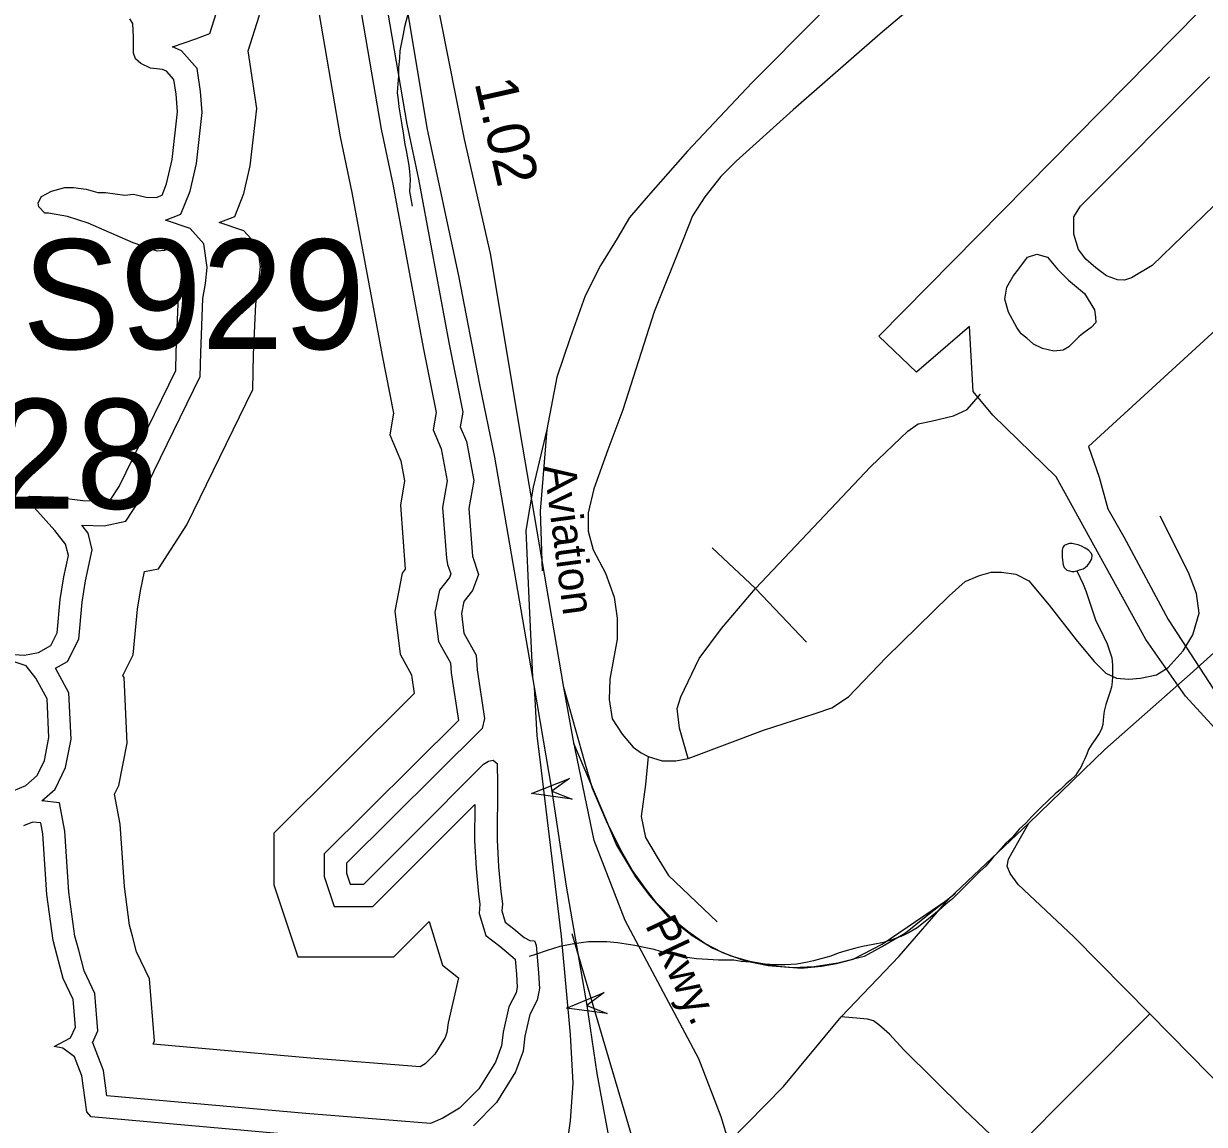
# Model space of a CAD drawing. Extents: x 2001466 to 2224147, y 644118 to 847247.
# Drawn here: x 2055930 to 2059460, y 770762 to 774052 of the extents above; entities that cross this region are included whole.
import ezdxf

# ---------------------------------------------------------------- set-up
doc = ezdxf.new("R2010")
doc.units = 0
for name, color, linetype in [('Exist Aviation Commercial or Municipal Perimeter Paved', 7, 'Continuous'), ('Exist Hydrographic Buffer Line', 7, 'Continuous'), ('Exist Hydrographic Lake Shore', 7, 'Continuous'), ('Exist Hydrographic Misc Water Feature', 7, 'Continuous'), ('Exist Road Non-System Type 51', 7, 'Continuous'), ('Exist Road Primary Interstate Ramp 1 Lane Attributed', 7, 'Continuous'), ('Exist Road Primary Interstate Structure Ovrhead Sign Attributed CELL', 7, 'Continuous'), ('Exist Road Primary Interstate Structure Ovrhead Sign Number Label', 7, 'Continuous'), ('Exist Road Secondary Mileage Hundredths English Label', 7, 'Continuous'), ('Exist Road Secondary Type 51 Divided Attributed', 7, 'Continuous'), ('Exist Road Secondary Type 51 Label', 7, 'Continuous')]:
    doc.layers.add(name, color=color, linetype=linetype)

msp = doc.modelspace()

# ---------------------------------------------------------------- linework, layer by layer
at = {"layer": 'Exist Aviation Commercial or Municipal Perimeter Paved'}
for points in [[(2059403.3, 772042.5), (2059285.4, 772211.2), (2059017, 772698), (2058828, 772882.2), (2058769, 772953.1), (2058758.1, 773147.4), (2058599.8, 773010.4), (2058486.5, 773117.9), (2063351, 778047.9)], [(2060426.1, 774032.6), (2059660.2, 773289.1), (2059113.7, 772788.8), (2059145.9, 772696.5), (2059171.6, 772602), (2059218.9, 772518.3), (2059352, 772271.3), (2059487.2, 772063), (2059547.3, 771979.3), (2059813.5, 771710.9), (2060348.1, 771174.4)], [(2059834.8, 773852.9), (2059520.3, 773538.3), (2059304.2, 773329.3), (2059241.6, 773292.7), (2059221.6, 773285.6), (2059200.3, 773286.8), (2059167.2, 773298.6), (2059135.3, 773322.2), (2059105.8, 773348.2), (2059083.4, 773377.7), (2059069.2, 773422.6), (2059069.2, 773474.6), (2059089.3, 773506.4), (2059475.3, 773893.5)], [(2059010.2, 773073), (2058975.9, 773081.3), (2058948.8, 773094.2), (2058928.7, 773112), (2058912.2, 773125), (2058899.7, 773144.3), (2058874.4, 773189.9), (2058863.8, 773228.9), (2058869.7, 773264.3), (2058888.6, 773297.4), (2058905.1, 773319.8), (2058931.1, 773354.1), (2058959.4, 773363.5), (2058991.3, 773354.1), (2059020.8, 773318.7), (2059053.9, 773285.6), (2059101.8, 773246.2), (2059131.8, 773197), (2059134.2, 773174.6), (2059135.3, 773159.2), (2059121.2, 773143.9), (2059103.5, 773130.9), (2059091.2, 773122.4), (2059085.1, 773116.5), (2059055.1, 773086), (2059037.3, 773076.5), (2059010.2, 773073)], [(2060299.3, 771113.4), (2059768.5, 771644.3), (2059403.3, 772042.5)]]:
    msp.add_lwpolyline(points, dxfattribs=at)
at = {"layer": 'Exist Hydrographic Buffer Line'}
for points in [[(2056911.2, 774249.5), (2056998.5, 773737), (2057033.3, 773572.1), (2057124.6, 773084.2), (2057163, 772890.1), (2057154.3, 772838.1), (2057178.1, 772781.1), (2057195.8, 772686.3), (2057182, 772606.6), (2057193.7, 772454.5)], [(2056600.7, 773971.1), (2056634, 774074.9), (2056652, 774181.1)], [(2056652, 774181.1), (2056796.8, 774113.9), (2056807.5, 774114.8), (2056875.8, 773713.6), (2056910.8, 773547.7), (2057001.9, 773060.6), (2057036, 772888.1), (2057025.2, 772823.2), (2057057.7, 772745.2), (2057068.9, 772685.5), (2057056.2, 772612.6), (2057071, 772421.3)], [(2056375.1, 773982.7), (2056444.8, 774006.8), (2056486.2, 774022.9), (2056512.3, 774104.6)], [(2056353.8, 773464.7), (2056400.2, 773482.5), (2056427.9, 773551.6), (2056446.3, 773634.3), (2056463.8, 773786.9), (2056459, 773849.4), (2056448.5, 773918.3), (2056401.8, 773970.8), (2056375.1, 773982.7)], [(2056626.8, 773799.1), (2056600.7, 773971.1)], [(2056514.6, 773457.8), (2056561.1, 773475.6), (2056588.7, 773544.8), (2056607.1, 773627.4), (2056626.8, 773799.1)], [(2056135, 772480), (2056123.1, 772529.8), (2056104.3, 772553.3), (2056170.3, 772551.7), (2056235.9, 772564.8), (2056279.4, 772632.5), (2056457.6, 772997.3), (2056459.4, 773068.3), (2056465.9, 773230.8), (2056473.6, 773275.6), (2056478.9, 773323.4), (2056469.1, 773394.2), (2056427.4, 773440.2), (2056353.8, 773464.7)], [(2056638.5, 773325.5), (2056629.9, 773387.4), (2056588.2, 773433.3), (2056514.6, 773457.8)], [(2056291.3, 772414.4), (2056332.7, 772422.7), (2056417.6, 772554.7), (2056615.1, 772958.9), (2056617.6, 773063.1), (2056623.7, 773214.1), (2056630.5, 773253.4), (2056638.5, 773325.5)], [(2057399.6, 771255.9), (2057403.3, 771211.1), (2057405.5, 771172.7), (2057402.1, 771155), (2057381, 771114.1), (2057363.4, 771037.6), (2057358.5, 770997.2), (2057340.5, 770948.4), (2057291.2, 770868.6), (2057233.3, 770810.8), (2057183, 770780.6), (2057146.6, 770764.6), (2056773.5, 770794.4), (2056178.8, 770847.6), (2056168.2, 770923.6), (2056136.9, 771005.8), (2056136.1, 771006.4), (2056152.1, 771041.4), (2056142.9, 771153.4), (2056110.6, 771220.9), (2056094.5, 771282.6), (2056083.4, 771324.8), (2056065.3, 771456), (2056053, 771639), (2056037.1, 771723.6), (2055984.3, 771729.5), (2056024, 771764.4), (2056055.2, 771828.7), (2056072, 771913.8), (2056065.5, 772052.1), (2056025.4, 772125.8), (2056060.9, 772145.5), (2056094.6, 772212.8), (2056105, 772323.2), (2056115.3, 772387.1), (2056135, 772480)], [(2057197.5, 772435.7), (2057206.8, 772407.6), (2057202.8, 772397.2), (2057173, 772358.9), (2057159.6, 772291.8), (2057170.4, 772205.8), (2057206.1, 772141.5), (2057208.5, 772111.9), (2057229.9, 771969.6)], [(2057229.9, 771200.5), (2057199.2, 771066.3), (2057195.6, 771036.6), (2057190.1, 771021.8), (2057159.7, 770972.6), (2057130.1, 770943), (2057115.3, 770934.1), (2056787.5, 770960.3), (2056317.4, 771002.3), (2056321.6, 771011.6), (2056306.3, 771197.6), (2056267.7, 771278.3), (2056255.6, 771324.8), (2056246.9, 771357.6), (2056231, 771473), (2056218.4, 771660), (2056201.7, 771749.2), (2056214.4, 771775.4), (2056239.2, 771901.5), (2056230, 772098.1), (2056226.5, 772104.4), (2056257.4, 772166.2), (2056270.3, 772302.2), (2056279, 772356.6), (2056291.3, 772414.4)], [(2057071, 772421.3), (2057062, 772409.8), (2057039.3, 772296.2), (2057055.3, 772168.2), (2057089.8, 772106.1), (2057090.4, 772098.2), (2057097.7, 772050.1)], [(2057097.7, 772050.1), (2056678.3, 771633.2), (2056678.3, 771478.3), (2056749.9, 771263.5), (2057036.6, 771263.5), (2057142.2, 771368.9), (2057182.1, 771237.7), (2057229.9, 771200.5)], [(2057229.9, 771969.6), (2056828.5, 771570.7), (2056828.5, 771502.7), (2056858.2, 771413.7), (2056974.4, 771413.7), (2057136.5, 771575.7), (2057279.2, 771718.4), (2057278.3, 771611.2), (2057282.8, 771526.7), (2057290.3, 771450.7), (2057293.9, 771420.1), (2057292.1, 771392.4), (2057312, 771327), (2057353.8, 771294.6), (2057399.6, 771255.9)]]:
    msp.add_lwpolyline(points, dxfattribs=at)
at = {"layer": 'Exist Hydrographic Lake Shore'}
msp.add_line((2057193.7, 772454.5), (2057197.5, 772435.7), dxfattribs=at)
for points in [[(2056980, 774312), (2057075.4, 773751.6), (2057110.1, 773587.4), (2057201.4, 773099), (2057242.5, 772891.2), (2057235.2, 772847.4), (2057253.5, 772803.6), (2057275.4, 772686.8), (2057260.8, 772602.9), (2057271.7, 772460.5)], [(2056345.3, 773915.6), (2056308.8, 773919.6), (2056280.3, 773933.2), (2056264.1, 773946.7), (2056258.7, 773964.3), (2056258.7, 774011.7), (2056256, 774052.3), (2056247.8, 774067.2)], [(2056063.6, 772462.9), (2056055.5, 772496.7), (2056023, 772537.3), (2055962.1, 772605), (2055932.3, 772632.1), (2055947.2, 772640.2), (2056020.3, 772637.5), (2056107, 772626.7), (2056163.9, 772625.3), (2056190.9, 772630.7), (2056215.3, 772668.6), (2056384.6, 773015.1), (2056386, 773070.6), (2056392.7, 773238.5), (2056400.9, 773285.9), (2056404.9, 773322.4), (2056399.5, 773361.7), (2056386, 773376.6), (2056369.7, 773382), (2056350.8, 773373.8), (2056329.1, 773372.5), (2056257.3, 773396.9), (2056123.2, 773455.6), (2056060.9, 773475.9), (2056004, 773485.4), (2055993.2, 773485.4), (2055975.6, 773504.3), (2055972.9, 773516.5), (2055983.7, 773535.5), (2056013.5, 773551.7), (2056052.8, 773562.5), (2056078.5, 773562.5), (2056116.5, 773557.1), (2056151.7, 773547.7), (2056174.7, 773547.7), (2056232.9, 773539.5), (2056258.7, 773542.2), (2056296.6, 773534.1), (2056326.4, 773532.8), (2056344, 773539.5), (2056357.5, 773573.4), (2056373.8, 773646.5), (2056390, 773788.3), (2056386, 773841.1), (2056379.2, 773885.8), (2056357.5, 773910.1), (2056345.3, 773915.6)], [(2055884.9, 772167.8), (2055932.3, 772165.1), (2055974.3, 772173.2), (2056010.8, 772193.5), (2056029.8, 772231.4), (2056039.3, 772331.6), (2056050.1, 772399.3), (2056063.6, 772462.9)], [(2057271.7, 772460.5), (2057290, 772405.7), (2057271.7, 772358.3), (2057246.2, 772325.4), (2057238.9, 772288.9), (2057246.2, 772230.5), (2057282.7, 772164.8), (2057286.3, 772121), (2057308.2, 771975), (2057300.9, 771945.8)], [(2055898.4, 771759.3), (2055936.3, 771775.5), (2055970.2, 771805.3), (2055991.9, 771850), (2056005.4, 771918.7), (2056000, 772033.8), (2055966.1, 772096), (2055937.7, 772132.6), (2055898.4, 772146.1)], [(2057300.9, 771945.8), (2056895.5, 771542.8), (2056895.5, 771513.6), (2056906.5, 771480.7), (2056946.7, 771480.7), (2057089.1, 771623.1), (2057304.6, 771838.5), (2057319.3, 771848.4), (2057333.7, 771851.3), (2057345.3, 771841.2), (2057346.7, 771780.5), (2057345.3, 771612.7), (2057349.6, 771531.7), (2057356.9, 771458), (2057361.2, 771421.8), (2057359.8, 771400.1), (2057369.9, 771366.9), (2057395.9, 771346.6), (2057426.1, 771321.2)], [(2056767.9, 770728.4), (2056132, 770785.2), (2056118.5, 770800.1), (2056103.6, 770907), (2056081.9, 770963.9), (2056046.7, 770989.6), (2056021, 770995), (2056069.7, 771020.7), (2056084.6, 771053.2), (2056077.9, 771135.8), (2056048.1, 771198.1), (2056030.5, 771265.7), (2056018.3, 771311.8), (2055999.3, 771449.3), (2055987.1, 771630.7), (2055981, 771663.2), (2055956.7, 771665.9), (2055929.6, 771655)], [(2057426.1, 771321.2), (2057443.7, 771311.8), (2057457.2, 771310.4), (2057462.6, 771298.2), (2057469.4, 771215.7), (2057472.1, 771168.3), (2057465.3, 771133.1), (2057443.7, 771091.1), (2057428.8, 771026.2), (2057423.4, 770981.5), (2057400.3, 770919.2), (2057343.5, 770827.2), (2057274.4, 770758.1)]]:
    msp.add_lwpolyline(points, dxfattribs=at)
at = {"layer": 'Exist Hydrographic Misc Water Feature'}
for points in [[(2057078.6, 774081.1), (2057069, 774043.2), (2057064.9, 774021.1), (2057054.8, 773971.1), (2057053.4, 773949), (2057051.1, 773921.4), (2057051.1, 773895.4), (2057049.1, 773873.4), (2057047, 773845.3), (2057049.3, 773825.1), (2057051.5, 773803.3), (2057059.3, 773755.4), (2057065.5, 773719.2), (2057069.4, 773691.4), (2057073.7, 773673.4), (2057081.3, 773627.9), (2057083.5, 773610.2), (2057085.6, 773586.4), (2057083.3, 773550.6), (2057091.3, 773506.7)], [(2059078.9, 772416.7), (2059091, 772420.9), (2059097.3, 772422.8), (2059103.1, 772426.8), (2059110.9, 772432.9), (2059117, 772440.9), (2059123.2, 772453), (2059124.8, 772462.9), (2059122.8, 772468.9), (2059113.1, 772478.9), (2059103.1, 772484.9), (2059093, 772490.8), (2059083, 772494.8), (2059073.1, 772496.7), (2059064.9, 772498.8), (2059056.9, 772498.8), (2059051, 772496.8), (2059045.3, 772494.8), (2059041, 772492.7), (2059037.1, 772486.8), (2059034.8, 772478.6), (2059035.2, 772472.8), (2059035, 772464.7), (2059035, 772456.6), (2059037.3, 772434.8), (2059041.2, 772426.9), (2059049.2, 772418.8), (2059057.2, 772416.7), (2059063.3, 772414.6), (2059070.9, 772414.7), (2059078.9, 772416.7)], [(2059078.9, 772416.7), (2059097.3, 772377), (2059105.3, 772356.7), (2059113.3, 772332.8), (2059121.3, 772308.8), (2059129.1, 772284.9), (2059135.1, 772267), (2059147.2, 772244.9), (2059159.5, 772219.1), (2059169.7, 772198.9), (2059177.5, 772175), (2059183.5, 772157), (2059185.3, 772135.3), (2059185.7, 772119), (2059185.7, 772101.1), (2059183.9, 772085.2), (2059182, 772068.8), (2059177.7, 772052.8), (2059171.8, 772035.1), (2059165.6, 772016.9), (2059161.9, 772004.9), (2059159.9, 771997.2), (2059158, 771981.2), (2059157.6, 771969.1), (2059156.2, 771957.1), (2059152.1, 771943.1), (2059145.9, 771931.1), (2059141.8, 771924.8), (2059133.8, 771913), (2059124, 771899.1), (2059114, 771882.8), (2059108.4, 771869), (2059102.1, 771855), (2059096.3, 771842.9), (2059090.2, 771828.8), (2059084.2, 771820.8), (2059074.2, 771804.8), (2059060, 771790.8), (2059046.1, 771778.7), (2059030.3, 771762.8), (2059014.3, 771750.6), (2058994.4, 771730.9), (2058968.2, 771706.5), (2058944.6, 771682.5), (2058926.5, 771662.6), (2058906.4, 771644.5), (2058886.8, 771620.3), (2058866.7, 771602.6), (2058844.9, 771578.4), (2058826.7, 771558.4), (2058806.8, 771534.2), (2058788.9, 771518.3), (2058771.1, 771500.3), (2058754.9, 771484.5), (2058734.8, 771464.4), (2058721.1, 771450.3), (2058706.9, 771436.2), (2058687.2, 771420.1), (2058667.1, 771402.1), (2058645, 771384.4), (2058624.9, 771368.3), (2058601.1, 771350), (2058577.1, 771336.2), (2058557, 771325.9), (2058525.5, 771314), (2058501.1, 771306), (2058469.5, 771299.8), (2058437.5, 771293.7), (2058413.5, 771287.6), (2058385.4, 771279.7), (2058365.3, 771273.8), (2058343.4, 771265.4), (2058313.2, 771257.4), (2058291.5, 771251.4), (2058273.4, 771247.6), (2058241.2, 771241.5), (2058205.2, 771239.3), (2058175.4, 771239.3), (2058147.3, 771241.2), (2058123.3, 771243.2), (2058101.6, 771247.3), (2058075.6, 771249.2), (2058053.2, 771253), (2058027.4, 771252.9), (2058007.3, 771253.1), (2057975.3, 771255.1), (2057941.7, 771256.9), (2057913.4, 771260.8), (2057887.3, 771266.8), (2057863.3, 771270.9), (2057833.6, 771278.6), (2057815.4, 771284.6), (2057785.4, 771290.7), (2057757.5, 771296.6), (2057731.3, 771300.6), (2057705.7, 771304.5), (2057673.5, 771308.1), (2057643.3, 771308.2), (2057619.1, 771308.3), (2057575.2, 771302.3)], [(2057575.2, 771302.3), (2057533.4, 771294.1), (2057495.5, 771282), (2057459.8, 771270), (2057441.3, 771263.8)]]:
    msp.add_lwpolyline(points, dxfattribs=at)
at = {"layer": 'Exist Road Non-System Type 51'}
for p, q in [((2058118.3, 772364.4), (2057988.2, 772485.9)), ((2058118.3, 772364.4), (2058270, 772203.9)), ((2059417.3, 772107.8), (2059620.3, 772291.8))]:
    msp.add_line(p, q, dxfattribs=at)
for points in [[(2058629.8, 774399), (2058304.7, 774073.6), (2058107.4, 773875.2), (2057914.5, 773671.3), (2057797.5, 773537.9), (2057741.1, 773472.8), (2057704.3, 773409.9), (2057654.4, 773329.7), (2057608.9, 773238.6), (2057563.4, 773112.8), (2057524.4, 772995.6), (2057494.1, 772839.5)], [(2058822.7, 774302.5), (2058491.1, 774021.6), (2058231, 773794.9), (2058059.8, 773640.9), (2058014.2, 773595.4), (2057966.6, 773534.6), (2057929.7, 773478.2), (2057901.5, 773406.7), (2057814.8, 773190.8), (2057721.6, 772898), (2057676.1, 772778.7), (2057634.9, 772661.6), (2057617.6, 772590), (2057617.6, 772535.8), (2057632.8, 772479.4), (2057669.6, 772410), (2057695.6, 772338.4), (2057704.3, 772275.5), (2057704.3, 772212.6), (2057682.6, 772093.3), (2057680.5, 772032.6), (2057689.1, 771974), (2057719.5, 771928.5), (2057752, 771889.4), (2057775.8, 771873.1), (2057797.5, 771862.3)], [(2058118.3, 772364.4), (2058462.9, 772728.8), (2058573.4, 772834), (2058603.8, 772855.7), (2058642.8, 772864.4), (2058710, 772879.6), (2058751.1, 772899.1), (2058790.2, 772944.6)], [(2057494.1, 772839.5), (2057452.9, 772667), (2057431.2, 772536.9), (2057439.9, 772334.1), (2057451.3, 772099.5)], [(2057494.1, 772839.5), (2057474.6, 772595.4), (2057479.8, 772417.2)], [(2057916.7, 771855.8), (2058142.1, 771940.4), (2058296, 771990.3), (2058345.8, 772007.6), (2058395.7, 772040.2), (2058508.4, 772157.3), (2058697, 772341.7), (2058744.6, 772385), (2058788, 772402.4), (2058822.7, 772413.2), (2058853, 772413.2), (2058896.4, 772406.7), (2058935.4, 772387.2), (2058996.1, 772314.5), (2059076.3, 772210.4), (2059130.4, 772145.4), (2059165.1, 772110.7), (2059197.6, 772095.5), (2059234.5, 772093.3), (2059269.2, 772095.5), (2059316.8, 772106.3), (2059351.5, 772128), (2059397, 772177.9), (2059425.2, 772225.6), (2059444.7, 772290.7), (2059436, 772349.2), (2059412.2, 772412.2), (2059327.7, 772580.3)], [(2057916.7, 771855.8), (2057890.7, 771946.9), (2057884.2, 772005.5), (2057895, 772040.2), (2057949.2, 772155.1), (2058016.4, 772244), (2058118.3, 772364.4)], [(2058038.5, 770709.5), (2058202, 770876), (2058373.9, 771083.7), (2058547.9, 771265), (2058696.1, 771436.8), (2058935.5, 771663), (2059162.4, 771882.8), (2059417.3, 772107.8)], [(2057573.6, 771901.3), (2057669.2, 771676.4), (2057702.6, 771597.3), (2057759.6, 771501.9), (2057799.8, 771447.6), (2057854.9, 771384.5), (2057928.5, 771326.7), (2057990.5, 771289.3), (2058044.2, 771266.3), (2058100.4, 771250.5), (2058186.1, 771234.8), (2058254.4, 771229.6), (2058315.3, 771234.8), (2058360, 771242.7), (2058409.8, 771255.8), (2058496.5, 771300.5), (2058696.1, 771436.8)], [(2057797.5, 771862.3), (2057788.8, 771777.7), (2057775.8, 771682.3), (2057788.8, 771619.4), (2057823.5, 771560.8), (2057858.2, 771506.6), (2058003.4, 771367.8)], [(2057797.5, 771862.3), (2057838.7, 771849.3), (2057879.9, 771849.3), (2057916.7, 771855.8)], [(2059297.3, 771092.8), (2059069.8, 771323.3), (2058902.9, 771479.5), (2058879, 771512), (2058870.4, 771533.7), (2058874.7, 771555.4), (2058885.5, 771574.9), (2058935.5, 771663)], [(2057568.8, 771333.1), (2057662, 771017.5), (2057727.1, 770796.2), (2057761.7, 770677.5), (2057785.6, 770609.7), (2057814.8, 770550.6), (2057834.7, 770511.4)], [(2058880.2, 770674.7), (2059297.3, 771092.8)], [(2059297.3, 771092.8), (2059417.6, 770970.3), (2059528.2, 770857.5), (2059618.1, 770758.3), (2059662.5, 770717.1), (2059688.5, 770693.2), (2059714.6, 770678), (2059738.4, 770670.4), (2059757.9, 770667.2), (2059778.5, 770669.3), (2059798, 770674.8), (2059813.2, 770680.2), (2059841.3, 770694.3), (2059868.4, 770716), (2059892.3, 770734.4), (2060037.3, 770847.5)], [(2058880.1, 770674.8), (2058741.4, 770807.1), (2058561.5, 770985.5), (2058518.2, 771032.1), (2058486.7, 771060.3), (2058470.5, 771072.2), (2058453.1, 771076.6), (2058430.4, 771078.7), (2058373.9, 771083.7)]]:
    msp.add_lwpolyline(points, dxfattribs=at)
at = {"layer": 'Exist Road Primary Interstate Ramp 1 Lane Attributed'}
for points in [[(2057456.5, 772069.3), (2057464.7, 771923.8), (2057473.2, 771853.2), (2057537.3, 771324.5), (2057564.3, 771031.1), (2057571.4, 770885.6), (2057564.3, 770772.9), (2057542.8, 770628.1), (2057499.6, 770476.3), (2057440.8, 770318.2), (2057412.3, 770253.6), (2057330.6, 770120.6), (2057267.9, 770029.4), (2057231.7, 769987.7), (2057191.8, 769942.1), (2057114.6, 769864.6), (2057020, 769782.4), (2056940.2, 769734.5), (2056799.8, 769618.2)], [(2058715.9, 771452.4), (2058623, 771379.2), (2058566.7, 771334.2), (2058504.7, 771297.6), (2058442.7, 771263.8), (2058363.9, 771244.1), (2058293.5, 771232.9), (2058228.7, 771230), (2058155.5, 771235.7), (2058087.9, 771249.7), (2058020.3, 771275.1), (2057966.8, 771303.2), (2057915.2, 771338.9), (2057870.3, 771375.9), (2057821.9, 771424.2), (2057788.2, 771468), (2057750, 771520.8), (2057718.6, 771577), (2057675.9, 771661.2), (2057630.5, 771766.4), (2057608.1, 771845), (2057545.2, 772068)]]:
    msp.add_lwpolyline(points, dxfattribs=at)
at = {"layer": 'Exist Road Primary Interstate Structure Ovrhead Sign Attributed CELL'}
for points in [[(2057569.4, 771733.9), (2057448.7, 771751.1), (2057561.8, 771796.5), (2057509.2, 771758.4)], [(2057674.2, 771093.4), (2057553.3, 771109.3), (2057665.9, 771156), (2057613.7, 771117.3)]]:
    msp.add_lwpolyline(points, close=True, dxfattribs=at)
at = {"layer": 'Exist Road Secondary Type 51 Divided Attributed'}
for points in [[(2057545.2, 772068), (2057421.7, 772792), (2057325.4, 773365.2), (2057248.4, 773707.2), (2057176.2, 774068.4), (2057132.9, 774294.8), (2057108.8, 774453.8), (2057070.3, 774617.5), (2057055.8, 774689.8), (2057017.3, 774819.8), (2056988.4, 774945.1), (2056930.7, 775094.4), (2056877.7, 775224.4), (2056728, 775548.3), (2056569.6, 775898.7), (2056346.6, 776372)], [(2056265.3, 776344.9), (2056471.2, 775896.2), (2056629.2, 775561.9), (2056692.4, 775408.3), (2056742.1, 775308.9), (2056791.7, 775196), (2056836.9, 775060.5), (2056886.5, 774938.5), (2056922.7, 774839.1), (2056954.3, 774694.6), (2057003.9, 774486.8), (2057031, 774315.1), (2057071.6, 774125.4), (2057134.9, 773741.4), (2057229.7, 773298.7), (2057292.9, 772973.5), (2057338, 772756.6), (2057456.5, 772069.3)], [(2057456.5, 772069.3), (2057509.2, 771758.4), (2057551.5, 771474), (2057613.7, 771117.3), (2057644, 770914.1), (2057698.5, 770618.2), (2057733.5, 770407.9)], [(2058038.5, 770709.5), (2058015.6, 770785.3), (2057948.4, 770958.4), (2057728.5, 771372), (2057635.4, 771610.4), (2057573.9, 771908.3), (2057545.2, 772068)]]:
    msp.add_lwpolyline(points, dxfattribs=at)

# ---------------------------------------------------------------- texts
at = {"layer": 'Exist Road Primary Interstate Structure Ovrhead Sign Number Label'}
for s, p in [('S929', (2055925.9, 773079.5)), ('S928', (2055305.3, 772602.4))]:
    msp.add_text(s, height=328.08, dxfattribs=at).set_placement(p)
at = {"layer": 'Exist Road Secondary Mileage Hundredths English Label'}
msp.add_text('1.02', height=125, rotation=282.6927, dxfattribs=at).set_placement((2057277.6, 773876.2))
at = {"layer": 'Exist Road Secondary Type 51 Label'}
for s, rotation, p in [('Aviation', 277.497, (2057485, 772728.8)), ('Pkwy.', 295.2196, (2057786.8, 771358.1))]:
    msp.add_text(s, height=95, rotation=rotation, dxfattribs=at).set_placement(p)

doc.saveas('drawing.dxf')
